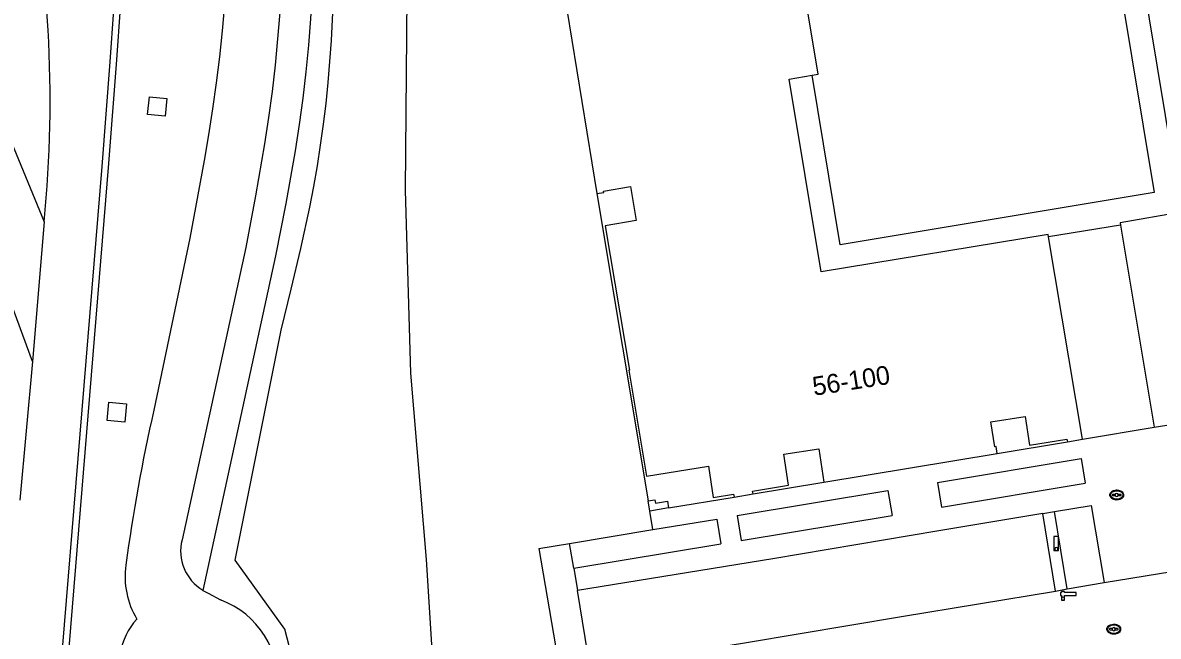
# Model space of a CAD drawing. Extents: x 194485 to 197793, y 468269 to 470822.
# Drawn here: x 196874.4 to 196947.1, y 468812.4 to 468851.6 of the extents above; entities that cross this region are included whole.
import ezdxf

# ---------------------------------------------------------------- set-up
doc = ezdxf.new("R2010")
doc.units = 0
for name, color, linetype in [('BGT begrenzing kruinlijn', 7, 'Continuous'), ('BGT begrenzing pand op maaiveld onder overbouw', 7, 'Continuous'), ('BGT grensvlak begroeid terreindeel', 7, 'Continuous'), ('BGT grensvlak begroeid terreindeel LR', 7, 'Continuous'), ('BGT grensvlak gebouwinstallatie plus 1', 7, 'Continuous'), ('BGT grensvlak onbegroeid terreindeel', 7, 'Continuous'), ('BGT grensvlak pand deel overbouw', 7, 'Continuous'), ('BGT grensvlak pand op maaiveld', 7, 'Continuous'), ('BGT grensvlak vegetatieobject', 7, 'Continuous'), ('BGT grensvlak wegdeel', 7, 'Continuous'), ('BGT puntobject paal lichtmast', 7, 'Continuous'), ('BGT puntobject put kolk', 7, 'Continuous'), ('BGT puntobject straatmeubilair slagboom', 7, 'Continuous'), ('BGT tekst huisnummerreeks', 7, 'Continuous')]:
    doc.layers.add(name, color=color, linetype=linetype)

msp = doc.modelspace()

# ---------------------------------------------------------------- linework, layer by layer
at = {"layer": 'BGT begrenzing kruinlijn'}
msp.add_lwpolyline([(196893.482, 468799.709), (196892.757, 468806.832), (196891.2, 468812.842), (196888.019, 468817.261), (196890.948, 468831.976), (196891.6, 468834.586), (196892.224, 468837.203), (196892.79, 468839.832), (196893.043, 468841.153), (196893.274, 468842.479), (196893.482, 468843.808), (196893.667, 468845.141), (196893.829, 468846.476), (196893.967, 468847.814), (196894.082, 468849.154), (196894.177, 468850.495), (196894.316, 468853.182), (196894.406, 468855.871), (196894.526, 468861.252), (196894.698, 468870.663), (196894.671, 468873.49), (196895.744, 468885.671)], dxfattribs=at)
at = {"layer": 'BGT begrenzing pand op maaiveld onder overbouw'}
for points in [[(196911.169, 468840.711), (196911.611, 468840.778), (196911.596, 468840.861), (196913.321, 468841.167), (196913.687, 468838.985), (196911.694, 468838.65), (196913.249, 468829.417), (196913.222, 468829.412), (196914.353, 468822.639), (196918.304, 468823.261), (196918.619, 468821.259), (196919.914, 468821.473), (196919.946, 468821.285)], [(196936.797, 468824.085), (196936.724, 468824.525), (196936.651, 468824.513), (196936.384, 468826.107), (196938.574, 468826.452), (196938.865, 468824.605), (196941.258, 468824.999), (196941.286, 468824.828)], [(196921.165, 468821.495), (196921.137, 468821.675), (196923.43, 468822.053), (196923.124, 468824.037), (196925.368, 468824.373), (196925.703, 468822.244)], [(196914.449, 468821.053), (196914.875, 468821.125), (196914.912, 468820.9), (196915.689, 468821.03), (196915.759, 468820.599)]]:
    msp.add_lwpolyline(points, dxfattribs=at)
at = {"layer": 'BGT grensvlak begroeid terreindeel'}
msp.add_line((196909.423, 468818.326), (196914.756, 468819.211), dxfattribs=at)
at = {"layer": 'BGT grensvlak begroeid terreindeel LR'}
msp.add_lwpolyline([(196899.175, 468798.939), (196900.796, 468808.791), (196900.254, 468817.302), (196899.264, 468829.219), (196898.914, 468840.934), (196899.037, 468855.84)], dxfattribs=at)
at = {"layer": 'BGT grensvlak gebouwinstallatie plus 1'}
msp.add_line((196944.693, 468838.677), (196940.085, 468837.939), dxfattribs=at)
msp.add_lwpolyline([(196943.269, 468862.265), (196946.844, 468840.779), (196926.739, 468837.427), (196924.943, 468848.274)], dxfattribs=at)
at = {"layer": 'BGT grensvlak onbegroeid terreindeel'}
for points in [[(196883.533, 468845.65), (196882.413, 468845.755), (196882.52, 468846.9), (196883.64, 468846.795), (196883.533, 468845.65)], [(196881.065, 468827.249), (196880.957, 468826.091), (196879.812, 468826.198), (196879.92, 468827.356), (196881.065, 468827.249)]]:
    msp.add_lwpolyline(points, dxfattribs=at)
at = {"layer": 'BGT grensvlak pand deel overbouw'}
for p, q in [((196911.169, 468840.711), (196914.449, 468821.053)), ((196936.797, 468824.085), (196941.286, 468824.828)), ((196921.165, 468821.495), (196925.703, 468822.244)), ((196915.759, 468820.599), (196919.946, 468821.285))]:
    msp.add_line(p, q, dxfattribs=at)
at = {"layer": 'BGT grensvlak pand op maaiveld'}
for p, q in [((196909.24, 468852.48), (196911.169, 468840.711)), ((196944.693, 468838.677), (196946.836, 468825.759)), ((196942.248, 468824.989), (196940.085, 468837.939)), ((196946.836, 468825.759), (196952.777, 468826.747)), ((196941.286, 468824.828), (196942.248, 468824.989)), ((196925.703, 468822.244), (196936.797, 468824.085)), ((196919.946, 468821.285), (196921.165, 468821.495)), ((196914.558, 468820.402), (196914.449, 468821.053)), ((196915.759, 468820.599), (196914.558, 468820.402))]:
    msp.add_line(p, q, dxfattribs=at)
for points in [[(196924.943, 468848.274), (196925.336, 468848.343), (196923.434, 468859.764), (196923.227, 468859.73)], [(196945.504, 468858.092), (196948.578, 468839.521), (196944.667, 468838.835), (196944.693, 468838.677)], [(196940.085, 468837.939), (196940.059, 468838.096), (196925.521, 468835.696), (196923.474, 468848.017), (196924.943, 468848.274)]]:
    msp.add_lwpolyline(points, dxfattribs=at)
at = {"layer": 'BGT grensvlak vegetatieobject'}
for p in [(196907.444, 468817.998), (196909.686, 468816.74)]:
    msp.add_line(p, (196909.423, 468818.326), dxfattribs=at)
msp.add_lwpolyline([(196907.444, 468817.998), (196909.328, 468807.047), (196910.837, 468797.992), (196909.708, 468795.473), (196901.707, 468780.879)], dxfattribs=at)
at = {"layer": 'BGT grensvlak wegdeel'}
for p, q in [((196872.039, 468847.976), (196875.785, 468838.907)), ((196875.032, 468829.966), (196871.593, 468839.305)), ((196875.785, 468838.907), (196875.032, 468829.966)), ((196875.032, 468829.966), (196874.233, 468821.094)), ((196942.248, 468824.989), (196946.836, 468825.759)), ((196932.97, 468822.233), (196942.164, 468823.759)), ((196942.164, 468823.759), (196942.427, 468822.174)), ((196932.97, 468822.233), (196933.233, 468820.648)), ((196933.233, 468820.648), (196942.427, 468822.174)), ((196920.142, 468820.105), (196929.802, 468821.708)), ((196929.802, 468821.708), (196930.065, 468820.122)), ((196914.756, 468819.211), (196914.558, 468820.402)), ((196939.704, 468820.236), (196940.458, 468820.361)), ((196940.458, 468820.361), (196940.464, 468820.362)), ((196941.276, 468815.429), (196940.458, 468820.361)), ((196940.464, 468820.362), (196942.814, 468820.752)), ((196942.814, 468820.752), (196943.635, 468815.822)), ((196914.756, 468819.211), (196918.846, 468819.89)), ((196918.846, 468819.89), (196919.109, 468818.304)), ((196920.142, 468820.105), (196920.405, 468818.519)), ((196920.405, 468818.519), (196930.065, 468820.122)), ((196940.52, 468815.283), (196939.704, 468820.236)), ((196909.686, 468816.74), (196919.109, 468818.304)), ((196909.686, 468816.74), (196909.923, 468815.313)), ((196943.635, 468815.822), (196947.976, 468816.543)), ((196940.52, 468815.283), (196941.276, 468815.429)), ((196941.276, 468815.429), (196943.635, 468815.822)), ((196886.289, 468815.149), (196887.072, 468814.722))]:
    msp.add_line(p, q, dxfattribs=at)
for points in [[(196876.034, 468851.162), (196875.362, 468860.695), (196874.954, 468867.049), (196873.879, 468884.801), (196873.649, 468887.945), (196873.392, 468891.086), (196873.083, 468894.222), (196872.719, 468897.353), (196872.171, 468901.52), (196871.113, 468908.797), (196869.835, 468916.627), (196868.832, 468921.48)], [(196875.783, 468792.125), (196879.929, 468842.637), (196880.435, 468849.271), (196880.665, 468852.59), (196880.928, 468857.017), (196881.134, 468861.448), (196881.21, 468863.665), (196881.26, 468865.882), (196881.266, 468869.209), (196881.229, 468871.426), (196881.14, 468874.752), (196881.074, 468877.924)], [(196893.525, 468877.446), (196893.512, 468874.038), (196893.442, 468868.926), (196893.292, 468862.113), (196893.182, 468858.707), (196893.037, 468855.3), (196892.834, 468851.895), (196892.7, 468850.196), (196892.539, 468848.499), (196892.345, 468846.807), (196892.116, 468845.12), (196891.854, 468843.437), (196891.565, 468841.758), (196891.256, 468840.082), (196890.604, 468836.734), (196885.945, 468815.328)], [(196875.43, 468792.882), (196879.511, 468842.439), (196880.012, 468849.124), (196880.246, 468852.468), (196880.522, 468856.929), (196880.638, 468859.16), (196880.734, 468861.393), (196880.832, 468864.744), (196880.861, 468868.095), (196880.817, 468871.447), (196880.733, 468874.798)], [(196887.337, 468852.799), (196887.186, 468851.126), (196887.009, 468849.456), (196886.805, 468847.79), (196886.572, 468846.127), (196886.312, 468844.469), (196886.03, 468842.814), (196885.11, 468837.86), (196882.81, 468826.862)], [(196890.871, 468852.283), (196890.732, 468850.599), (196890.567, 468848.918), (196890.373, 468847.24), (196890.147, 468845.567), (196889.892, 468843.898), (196889.316, 468840.57), (196888.692, 468837.248), (196884.612, 468818.566)], [(196939.704, 468820.236), (196933.057, 468819.141), (196922.426, 468817.347), (196909.923, 468815.313)], [(196909.923, 468815.313), (196909.911, 468815.311), (196910.718, 468810.356)], [(196910.718, 468810.356), (196920.739, 468811.986), (196930.67, 468813.656), (196940.52, 468815.283)]]:
    msp.add_lwpolyline(points, dxfattribs=at)
for centre, radius, start, end in [((196799.554, 468846.586), 76.617, 354.24789, 3.42414), ((196994.956, 468801.462), 114.986, 167.23846, 172.26069), ((196887.479, 468817.853), 2.954, 166.032, 238.71937), ((196886.344, 468816.223), 5.376, 172.26182, 210.5429), ((196887.493, 468817.882), 2.986, 238.78733, 246.23235), ((196885.051, 468809.338), 5.75, 355.76884, 69.42597), ((196885.057, 468810.498), 4.487, 138.16245, 169.65447)]:
    msp.add_arc(centre, radius, start, end, dxfattribs=at)
at = {"layer": 'BGT puntobject paal lichtmast'}
for points in [[(196940.722, 468818.771), (196940.422, 468818.771), (196940.422, 468817.871), (196940.572, 468817.871)], [(196940.572, 468817.871), (196940.722, 468817.871), (196940.722, 468818.771)]]:
    msp.add_lwpolyline(points, dxfattribs=at)
for start, end in [(0, 180), (0, 180), (180, 0), (180, 270), (270, 0)]:
    msp.add_arc((196940.572, 468817.971), 0.1, start, end, dxfattribs=at)
at = {"layer": 'BGT puntobject put kolk'}
for p, q in [((196944.351, 468821.467), (196944.194, 468821.467)), ((196944.194, 468821.392), (196944.351, 468821.392)), ((196944.694, 468821.467), (196944.537, 468821.467)), ((196944.537, 468821.392), (196944.694, 468821.392)), ((196944.16, 468812.883), (196944.003, 468812.883)), ((196944.003, 468812.808), (196944.16, 468812.808)), ((196944.503, 468812.883), (196944.346, 468812.883)), ((196944.346, 468812.808), (196944.503, 468812.808))]:
    msp.add_line(p, q, dxfattribs=at)
for centre, radius, start, end in [((196944.194, 468821.429), 0.0375, 90, 270), ((196944.444, 468821.429), 0.1, 0, 180), ((196944.444, 468821.429), 0.1, 157.97569, 180), ((196944.444, 468821.429), 0.1, 180, 202.02431), ((196944.444, 468821.429), 0.1, 180, 0), ((196944.444, 468821.429), 0.1, 0, 22.02431), ((196944.444, 468821.429), 0.1, 337.97569, 0), ((196944.694, 468821.429), 0.0375, 270, 90), ((196944.003, 468812.845), 0.0375, 90, 270), ((196944.253, 468812.845), 0.1, 0, 180), ((196944.253, 468812.845), 0.1, 157.97569, 180), ((196944.253, 468812.845), 0.1, 180, 202.02431), ((196944.253, 468812.845), 0.1, 180, 0), ((196944.253, 468812.845), 0.1, 0, 22.02431), ((196944.253, 468812.845), 0.1, 337.97569, 0), ((196944.503, 468812.845), 0.0375, 270, 90)]:
    msp.add_arc(centre, radius, start, end, dxfattribs=at)
for centre in [(196944.444, 468821.429), (196944.253, 468812.845)]:
    msp.add_ellipse(centre, major_axis=(0.392, 0), ratio=0.689655, dxfattribs=at)
for points in [[(196944.886, 468821.429), (196944.886, 468821.472), (196944.874, 468821.516), (196944.808, 468821.63), (196944.727, 468821.687), (196944.535, 468821.752), (196944.425, 468821.758), (196944.222, 468821.717), (196944.131, 468821.67), (196944.028, 468821.553), (196944.003, 468821.493), (196944.001, 468821.371), (196944.025, 468821.31), (196944.109, 468821.211), (196944.168, 468821.172), (196944.347, 468821.104), (196944.481, 468821.097), (196944.714, 468821.159), (196944.814, 468821.228), (196944.877, 468821.353), (196944.886, 468821.391), (196944.886, 468821.429)], [(196944.695, 468812.845), (196944.695, 468812.888), (196944.683, 468812.932), (196944.617, 468813.046), (196944.536, 468813.103), (196944.344, 468813.168), (196944.234, 468813.174), (196944.031, 468813.133), (196943.94, 468813.086), (196943.837, 468812.969), (196943.812, 468812.909), (196943.81, 468812.787), (196943.834, 468812.726), (196943.918, 468812.627), (196943.977, 468812.588), (196944.156, 468812.52), (196944.29, 468812.513), (196944.523, 468812.575), (196944.623, 468812.644), (196944.686, 468812.769), (196944.695, 468812.807), (196944.695, 468812.845)]]:
    msp.add_open_spline(points, degree=3, dxfattribs=at)
at = {"layer": 'BGT puntobject straatmeubilair slagboom'}
for points in [[(196941.849, 468815.2), (196941.099, 468815.2), (196941.099, 468815.25), (196940.899, 468815.25), (196940.899, 468815.2), (196940.849, 468815.2), (196940.849, 468815), (196940.899, 468815), (196940.899, 468814.8)], [(196940.899, 468814.8), (196940.899, 468814.7), (196940.999, 468814.7)], [(196940.999, 468814.7), (196941.099, 468814.7), (196941.099, 468814.8)], [(196941.099, 468814.8), (196941.099, 468815), (196941.849, 468815), (196941.849, 468815.2)]]:
    msp.add_lwpolyline(points, dxfattribs=at)
for start, end in [(0, 180), (0, 180), (180, 0), (180, 270), (270, 0)]:
    msp.add_arc((196940.999, 468814.8), 0.1, start, end, dxfattribs=at)

# ---------------------------------------------------------------- texts
at = {"layer": 'BGT tekst huisnummerreeks'}
msp.add_text('56-100', height=1.2, rotation=8.9, dxfattribs=at).set_placement((196925.067, 468827.77))

doc.saveas('drawing.dxf')
